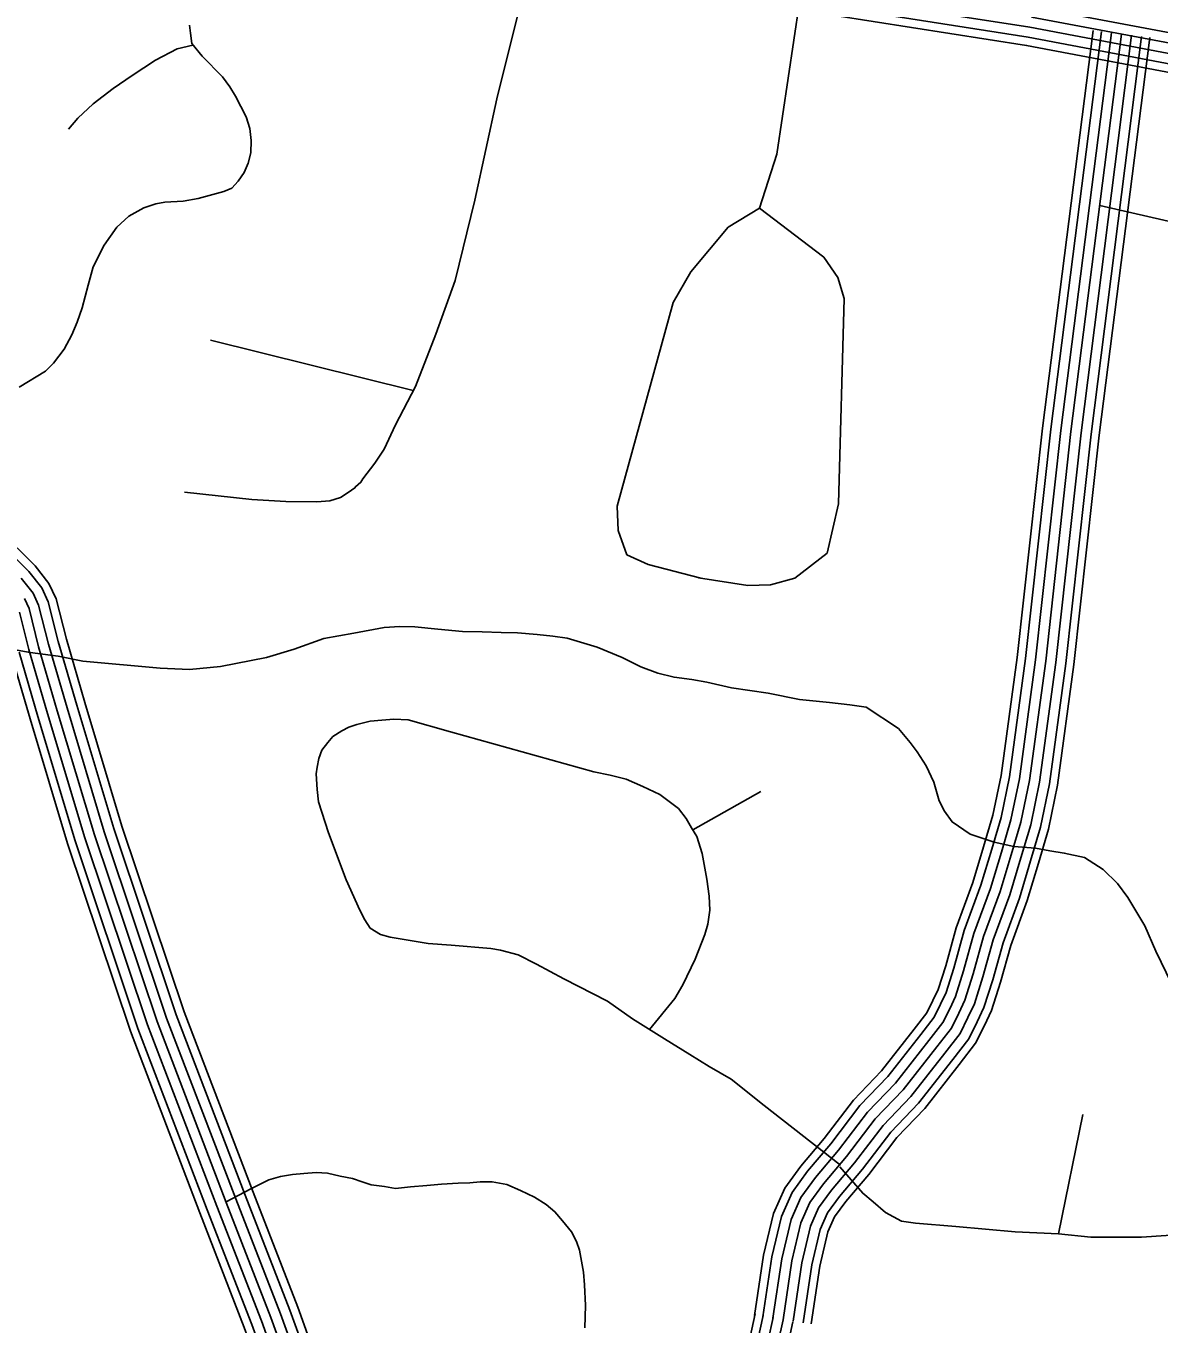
# Model space of a CAD drawing. Extents: x 1788175 to 1969470, y 584502 to 738744.
# Drawn here: x 1805205 to 1808663, y 697682 to 701643 of the extents above; entities that cross this region are included whole.
import ezdxf

# ---------------------------------------------------------------- set-up
doc = ezdxf.new("R2010")
doc.units = 0
for name, color, linetype in [('DESIGN - TRANSPORTATION - Text', 7, 'Continuous'), ('SURVEY - CONTOURS - Index with Text', 7, 'Continuous'), ('SURVEY - CONTOURS - Intermediate with optional Text', 7, 'Continuous'), ('SURVEY - TRANSPORTATION - Roads', 7, 'Continuous')]:
    doc.layers.add(name, color=color, linetype=linetype)

msp = doc.modelspace()

# ---------------------------------------------------------------- linework, layer by layer
at = {"layer": 'DESIGN - TRANSPORTATION - Text'}
msp.add_lwpolyline([(1805133.3, 699746.5), (1805217, 699731.2), (1805302.8, 699719.9), (1805378.5, 699704.7), (1805614.1, 699683.2), (1805704, 699679.9), (1805798.1, 699688.5), (1805938.4, 699716.5), (1806022.8, 699741.2), (1806113.3, 699774), (1806205.5, 699790.6), (1806297.7, 699807.3), (1806345.8, 699810.6), (1806391.7, 699809.9), (1806461.6, 699802.8), (1806537.4, 699795.7), (1806597.4, 699794.8), (1806655.3, 699792), (1806705.3, 699791.2), (1806765.2, 699786.3), (1806813.1, 699781.6), (1806857, 699774.9), (1806948.5, 699747.5), (1807023.9, 699716.4), (1807081.5, 699687.4), (1807133.1, 699668.6), (1807182.9, 699655.9), (1807236.8, 699649.1), (1807282.6, 699640.4), (1807358.3, 699623.2), (1807470, 699607.5), (1807565.6, 699588.1), (1807657.4, 699578.7), (1807719.3, 699571.8), (1807769.2, 699565), (1807868.1, 699499.4), (1807903.4, 699456.8), (1807924.9, 699428.5), (1807952.2, 699386), (1807975.4, 699335.6), (1807992.5, 699279.2), (1808008, 699246.9), (1808031.4, 699214.5), (1808086.8, 699177.6), (1808160.4, 699152.5), (1808220.2, 699139.6), (1808286.1, 699134.6), (1808329.9, 699125.9), (1808373.8, 699119.3), (1808435.5, 699106.3), (1808492.9, 699069.4), (1808536.2, 699026.7), (1808567.5, 698984.1), (1808620.1, 698897.2), (1808652.9, 698820.6), (1808701.3, 698721.7)], dxfattribs=at)
at = {"layer": 'SURVEY - CONTOURS - Index with Text'}
for points in [[(1807682, 701731.4), (1808268.6, 701639.8), (1808806, 701538.2)], [(1807673.3, 701675.3), (1808258.9, 701583.9), (1808797.2, 701482.2)], [(1807677.3, 701700.7), (1808263.3, 701609.2), (1808801.2, 701507.6)], [(1808279.1, 701700.9), (1808815.7, 701599.5)], [(1808273.8, 701670.3), (1808810.8, 701568.9)], [(1808273.8, 701670.3), (1808810.8, 701568.9)]]:
    msp.add_lwpolyline(points, dxfattribs=at)
at = {"layer": 'SURVEY - CONTOURS - Intermediate with optional Text'}
for points in [[(1808461.6, 701629.5), (1808307.2, 700415.6), (1808230.1, 699715.9), (1808180.8, 699356), (1808156.2, 699234.7), (1808127.7, 699138.8), (1808094.7, 699029.7), (1808044.2, 698891.3), (1808011.9, 698775.8), (1807988.9, 698702.9), (1807973.1, 698669.3), (1807954.8, 698632.4), (1807915.4, 698582), (1807816.1, 698454.8), (1807730.4, 698365.6), (1807640.9, 698248.5), (1807569.8, 698164.5), (1807520.5, 698096.8), (1807486.6, 698019.2), (1807456.1, 697892.1), (1807428.6, 697708.4)], [(1808487.1, 701626.2), (1808332.8, 700412.6), (1808255.6, 699712.7), (1808206.2, 699351.6), (1808181.1, 699228.4), (1808152.4, 699131.4), (1808119.1, 699021.6), (1808068.7, 698883.5), (1808036.6, 698768.4), (1808012.9, 698693.6), (1807996.3, 698658.1), (1807976.7, 698618.6), (1807935.6, 698566.1), (1807835.5, 698437.9), (1807749.9, 698348.8), (1807661, 698232.3), (1807590, 698148.6), (1807543, 698083.9), (1807511.1, 698011), (1807481.3, 697887.2), (1807454.1, 697704.6)], [(1808517.9, 701622.3), (1808363.5, 700408.9), (1808286.4, 699708.9), (1808236.8, 699346.4), (1808211.2, 699220.9), (1808182.1, 699122.5), (1808148.6, 699011.8), (1808098.3, 698874), (1808066.3, 698759.6), (1808041.8, 698682.3), (1808024.2, 698644.6), (1808003, 698602), (1807960.1, 698547.1), (1807859, 698417.6), (1807773.5, 698328.6), (1807685.1, 698212.9), (1807614.4, 698129.4), (1807570, 698068.4), (1807540.6, 698001.1), (1807511.8, 697881.3), (1807484.7, 697700)], [(1808548.6, 701618.4), (1808394.3, 700405.3), (1808317.2, 699705.1), (1808267.4, 699341.2), (1808241.3, 699213.4), (1808211.8, 699113.7), (1808178, 699002), (1808127.8, 698864.5), (1808096, 698750.7), (1808070.7, 698671), (1808052.1, 698631.2), (1808029.4, 698585.4), (1807984.5, 698528), (1807882.4, 698397.3), (1807797.1, 698308.4), (1807709.3, 698193.5), (1807638.8, 698110.3), (1807597.1, 698052.9), (1807570.1, 697991.2), (1807542.3, 697875.4), (1807515.4, 697695.4)], [(1808548.6, 701618.4), (1808394.3, 700405.3), (1808317.2, 699705.1), (1808267.4, 699341.2), (1808241.3, 699213.4), (1808211.8, 699113.7), (1808178, 699002), (1808127.8, 698864.5), (1808096, 698750.7), (1808070.7, 698671), (1808052.1, 698631.2), (1808029.4, 698585.4), (1807984.5, 698528), (1807882.4, 698397.3), (1807797.1, 698308.4), (1807709.3, 698193.5), (1807638.8, 698110.3), (1807597.1, 698052.9), (1807570.1, 697991.2), (1807542.3, 697875.4), (1807515.4, 697695.4)], [(1808579.4, 701614.5), (1808425.1, 700401.6), (1808347.9, 699701.3), (1808297.9, 699336), (1808271.4, 699205.9), (1808241.5, 699104.8), (1808207.4, 698992.1), (1808157.3, 698855), (1808125.7, 698741.9), (1808099.7, 698659.7), (1808080, 698617.7), (1808055.8, 698568.8), (1808008.9, 698508.9), (1807905.9, 698376.9), (1807820.6, 698288.2), (1807733.4, 698174), (1807663.2, 698091.1), (1807624.1, 698037.4), (1807599.6, 697981.3), (1807572.7, 697869.4), (1807546.1, 697690.9)], [(1808610.1, 701610.6), (1808455.9, 700397.9), (1808378.7, 699697.5), (1808328.5, 699330.8), (1808301.5, 699198.4), (1808271.1, 699095.9), (1808236.8, 698982.3), (1808186.9, 698845.5), (1808155.4, 698733), (1808128.6, 698648.4), (1808108, 698604.2), (1808082.1, 698552.2), (1808033.4, 698489.8), (1807929.4, 698356.6), (1807844.2, 698267.9), (1807757.6, 698154.6), (1807687.6, 698072), (1807651.2, 698021.9), (1807629.1, 697971.3), (1807603.2, 697863.5), (1807576.7, 697686.3)], [(1808634.7, 701607.5), (1808480.4, 700395), (1808403.2, 699694.5), (1808352.9, 699326.7), (1808325.6, 699192.4), (1808294.8, 699088.8), (1808260.3, 698974.5), (1808210.4, 698837.9), (1808179.1, 698725.9), (1808151.7, 698639.3), (1808130.2, 698593.5), (1808103.1, 698538.9), (1808052.8, 698474.6), (1807948.1, 698340.4), (1807863, 698251.8), (1807776.9, 698139.1), (1807707.1, 698056.7), (1807672.8, 698009.5), (1807652.6, 697963.4), (1807627.5, 697858.8), (1807601.2, 697682.6)], [(1805199.7, 699895.7), (1805214, 699865.4), (1805243.3, 699748.8), (1805300.1, 699553.6), (1805414, 699175.3), (1805604.8, 698605.4), (1805815.9, 698053.3), (1805952.2, 697702.6), (1806017.6, 697522), (1806056.1, 697438)], [(1807399.8, 697573.1), (1807430.7, 697714)], [(1807424.2, 697568.9), (1807454.8, 697708.7)], [(1807454.8, 697563.7), (1807485.1, 697702.1)], [(1807515.4, 697695.4), (1807485.4, 697558.5)], [(1807485.4, 697558.5), (1807515.4, 697695.4)], [(1807516, 697553.2), (1807545.7, 697688.8)]]:
    msp.add_lwpolyline(points, dxfattribs=at)
at = {"layer": 'SURVEY - TRANSPORTATION - Roads'}
for points in [[(1806756.6, 701906.7), (1806714, 701710.5), (1806641.4, 701421.1), (1806574.5, 701111.5), (1806514.6, 700866), (1806456, 700702.5), (1806393.5, 700543.2), (1806332.8, 700426.1), (1806298.4, 700352.3), (1806269.8, 700308.6), (1806233, 700261.1), (1806226.9, 700251.1), (1806210.7, 700237.3), (1806208.5, 700233.5), (1806188.4, 700219.6), (1806164.7, 700204.6), (1806132.3, 700194.1), (1806092, 700191.5), (1805998, 700192.4), (1805894.2, 700198), (1805688.6, 700221.1)], [(1807443.4, 701087.1), (1807496.7, 701251.9), (1807565.2, 701715.4)], [(1805703.4, 701645.4), (1805707, 701621.3), (1805710.5, 701589.2), (1805741.9, 701550.6), (1805804.8, 701487.6), (1805826.8, 701457.7), (1805843.9, 701428.9), (1805876.9, 701366.3), (1805888.3, 701330.1), (1805891.7, 701294), (1805891.1, 701255.9), (1805882.6, 701224), (1805870.1, 701196.1), (1805852.2, 701169.7), (1805833.4, 701148.6), (1805808.4, 701138.2), (1805730.5, 701116.3), (1805684.8, 701108.7), (1805628.8, 701105.5), (1805600.7, 701099.9), (1805564.6, 701088.4), (1805518.2, 701063.1), (1805481.7, 701029.6), (1805442.8, 700974), (1805409.7, 700908.4), (1805394.9, 700852.5), (1805375.8, 700782.7), (1805361.1, 700738.8), (1805344.5, 700701), (1805320.8, 700657.2), (1805289.1, 700613.7), (1805263.9, 700589.8), (1805184, 700541.1)], [(1805714.1, 701584.8), (1805666.3, 701573.8), (1805599.7, 701538.7), (1805529, 701491.7), (1805470.4, 701452.5), (1805409.7, 701405.3), (1805363, 701361.9), (1805334.5, 701328.3)], [(1807264.2, 699957.9), (1807103.4, 700000), (1807039.1, 700029.7), (1807011.8, 700103.9), (1807009.4, 700178.1), (1807180.1, 700799.1), (1807234.5, 700893.1), (1807348.3, 701029.2), (1807443.4, 701087.1)], [(1807443.4, 701087.1), (1807640.2, 700937.6), (1807682.3, 700875.8), (1807702.1, 700811.5), (1807684.8, 700185.5)], [(1808482.1, 701095.3), (1810786.5, 700567.6)], [(1806386.7, 700530.5), (1805768, 700684.7)], [(1807684.8, 700185.5), (1807650.1, 700034.6), (1807551.2, 699957.9), (1807477, 699938.1), (1807407.7, 699935.7), (1807257.7, 699959.6)], [(1806135.9, 697474.5), (1806098.9, 697555.3), (1806034.4, 697733.5), (1805897.7, 698084.9), (1805687.4, 698635), (1805497.6, 699201.8), (1805384.2, 699578.5), (1805328, 699771.8), (1805297, 699895.2), (1805274.6, 699942.4), (1805232.4, 699995.6), (1805177.6, 700050.7)], [(1806112.5, 697463.8), (1806075, 697545.5), (1806010.3, 697724.4), (1805873.8, 698075.6), (1805663.2, 698626.3), (1805473.1, 699194), (1805359.6, 699571.2), (1805303.1, 699765), (1805272.7, 699886.4), (1805252.6, 699928.7), (1805213.1, 699978.5), (1805161, 700030.8)], [(1806084.3, 697450.9), (1806046.3, 697533.8), (1805981.3, 697713.5), (1805844.8, 698064.4), (1805634, 698615.9), (1805443.6, 699184.7), (1805329.9, 699562.4), (1805273.2, 699756.9), (1805243.3, 699875.9), (1805226.1, 699912.2), (1805189.9, 699957.8)], [(1806056.1, 697438), (1806017.6, 697522), (1805952.2, 697702.6), (1805815.9, 698053.3), (1805604.8, 698605.4), (1805414, 699175.3), (1805300.1, 699553.6), (1805243.3, 699748.8), (1805214, 699865.4), (1805199.7, 699895.7)], [(1806028, 697425.1), (1805988.9, 697510.3), (1805923.2, 697691.8), (1805787, 698042.1), (1805575.6, 698595), (1805384.5, 699165.9), (1805270.4, 699544.8), (1805213.4, 699740.7), (1805184.7, 699854.9)], [(1805999.8, 697412.2), (1805960.2, 697498.5), (1805894.2, 697680.9), (1805758.1, 698031), (1805546.5, 698584.5), (1805354.9, 699156.5), (1805240.7, 699536), (1805183.4, 699732.6)], [(1805977.3, 697401.9), (1805937.3, 697489.1), (1805871, 697672.2), (1805735, 698022.1), (1805523.2, 698576.2), (1805331.4, 699149), (1805217, 699529), (1805159.6, 699726.1)], [(1807690.4, 698167.4), (1807457.9, 698349.5), (1807357.2, 698429.1), (1807289.9, 698468.2), (1807230.5, 698505.1), (1807153.3, 698552.4), (1807056.3, 698613.9), (1806979.2, 698667.1), (1806846.3, 698735.2), (1806763.1, 698780.5), (1806707.4, 698808.8), (1806653.2, 698822.8), (1806623.4, 698828.1), (1806502.1, 698838.5), (1806432.3, 698843.6), (1806316.6, 698863.3), (1806287.2, 698870.5), (1806255.7, 698890.7), (1806239.1, 698916.1), (1806224, 698944.8), (1806181.5, 699037.6), (1806127.8, 699180.7), (1806097.3, 699275.3), (1806093.9, 699313.4), (1806090.7, 699361.6), (1806093, 699381.6), (1806099, 699407.6), (1806107.8, 699433.4), (1806126.2, 699457.2), (1806141, 699475), (1806168.8, 699492.6), (1806190.1, 699503.9), (1806215, 699512), (1806254.8, 699521.4), (1806291.2, 699524.9), (1806327.5, 699527.5), (1806371.2, 699525.7), (1806500.6, 699489.7), (1806938.4, 699367), (1806987.6, 699356.8), (1807036.6, 699344.6), (1807087.6, 699322.7), (1807139.2, 699297.9), (1807196.5, 699255), (1807219.5, 699224.6), (1807236.2, 699196.6), (1807251.9, 699169.5), (1807268.3, 699117.7), (1807283, 699039.3), (1807289.6, 698988.3), (1807291.5, 698945), (1807286.1, 698902.5), (1807276.3, 698871.1), (1807247.1, 698795.4), (1807209.9, 698717.8), (1807185.2, 698676.1), (1807107.5, 698581.4)], [(1807239.9, 699190.2), (1807447.3, 699306.9)], [(1808430.9, 698322), (1808356, 697957.8)], [(1807689.3, 698161.9), (1807758.9, 698081.6), (1807791, 698054.8), (1807828.5, 698022.6), (1807876.6, 697995.9), (1807919.4, 697990.5), (1808042.5, 697979.8), (1808224.5, 697963.7), (1808356, 697957.8), (1808454.6, 697947.7), (1808609.8, 697947.7), (1808684.7, 697953), (1808738.3, 697958.4), (1808828.2, 697983), (1808872.1, 698001.2), (1808901.2, 698014.8)], [(1805815.2, 698055.2), (1805890.5, 698094.9), (1805945.9, 698122.2), (1805981, 698132.3), (1806018.1, 698138.4), (1806053.2, 698141.5), (1806090.3, 698144.6), (1806125.3, 698142.7), (1806163.3, 698133.8), (1806201.3, 698126.8), (1806231.2, 698115.9), (1806258.1, 698106.9), (1806299.1, 698102), (1806332.1, 698096.1), (1806378.2, 698101.2), (1806428.4, 698105.4), (1806472.5, 698109.5), (1806523.6, 698112.6), (1806559.6, 698113.7), (1806590.7, 698116.8), (1806627.8, 698115.9), (1806672.7, 698108), (1806713.6, 698090), (1806756.4, 698069.1), (1806792.3, 698047.1), (1806819.1, 698025.1), (1806841.8, 697997), (1806869.5, 697964), (1806885.2, 697933.9), (1806893.9, 697907.8), (1806906.3, 697840.6), (1806909.9, 697802.5), (1806912.2, 697739.2), (1806910.5, 697670.9)]]:
    msp.add_lwpolyline(points, dxfattribs=at)

doc.saveas('drawing.dxf')
